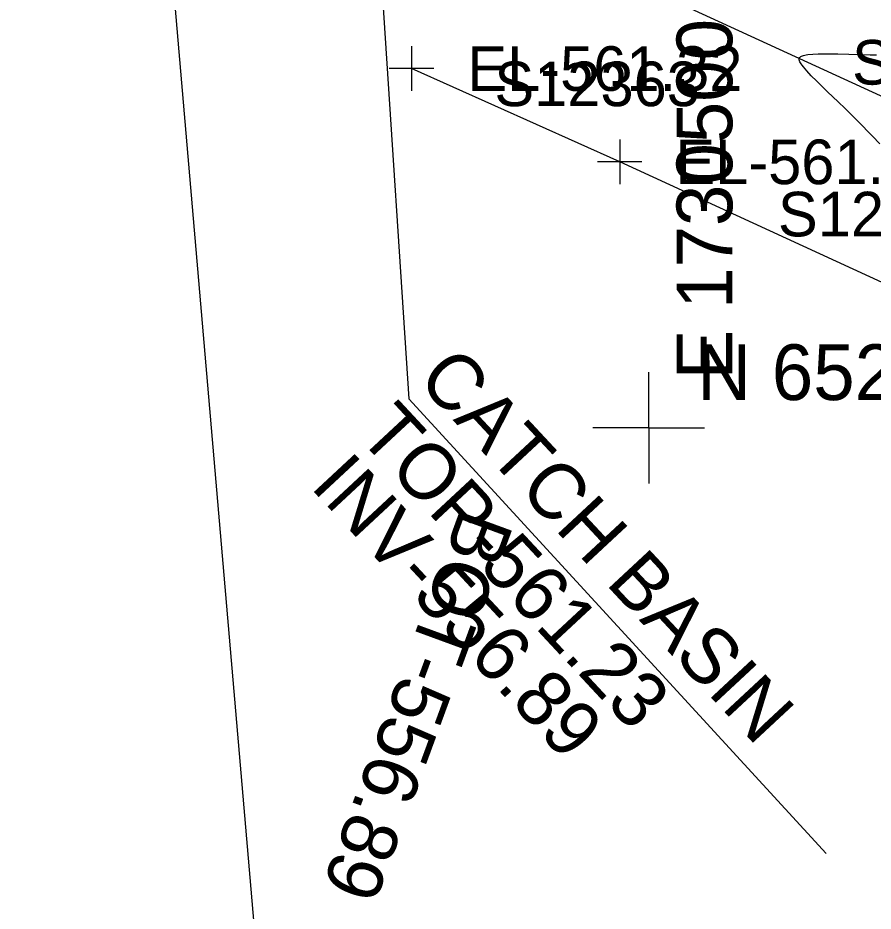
# Model space of a CAD drawing. Extents: x 1729869 to 1735532, y 648588 to 653771.
# Drawn here: x 1730443.4 to 1730520.1, y 652456.6 to 652536.8 of the extents above; entities that cross this region are included whole.
import ezdxf

# ---------------------------------------------------------------- set-up
doc = ezdxf.new("R2010")
doc.units = 0
for name, color, linetype in [('SURVEY - CONTOURS - Intermediate with optional Text', 7, 'Continuous'), ('SURVEY - CONTROL - Grid', 7, 'Continuous'), ('SURVEY - CONTROL - Grid Text', 7, 'Continuous'), ('SURVEY - DRAINAGE - Area Shapes Text', 7, 'Continuous'), ('SURVEY - DRAINAGE - Storm Sewer Text', 7, 'Continuous'), ('SURVEY - MISCELLANEOUS - Bottom of MH and CB', 7, 'Continuous'), ('SURVEY - TRANSPORTATION - Roads', 7, 'Continuous'), ('SURVEY - TRANSPORTATION - Roads - Points - Elevations', 7, 'Continuous'), ('SURVEY - TRANSPORTATION - Roads - Points - Locators', 7, 'Continuous'), ('SURVEY - TRANSPORTATION - Roads - Points - Numbers', 7, 'Continuous')]:
    doc.layers.add(name, color=color, linetype=linetype)

msp = doc.modelspace()

# ---------------------------------------------------------------- linework, layer by layer
at = {"layer": 'SURVEY - CONTOURS - Intermediate with optional Text'}
msp.add_lwpolyline([(1730520.74, 652525.498), (1730520.076, 652526.186), (1730519.644, 652526.629), (1730519.202, 652527.079), (1730518.75, 652527.535), (1730518.289, 652527.995), (1730517.616, 652528.658), (1730516.997, 652529.258), (1730516.051, 652530.166), (1730515.533, 652530.666), (1730515.041, 652531.15), (1730514.59, 652531.608), (1730514.197, 652532.031), (1730513.877, 652532.408), (1730513.776, 652532.54), (1730513.689, 652532.663), (1730513.625, 652532.766), (1730513.574, 652532.861), (1730513.537, 652532.95), (1730513.514, 652533.032), (1730513.507, 652533.106), (1730513.518, 652533.173), (1730513.543, 652533.229), (1730513.583, 652533.279), (1730513.638, 652533.324), (1730513.706, 652533.363), (1730513.787, 652533.398), (1730513.881, 652533.428), (1730514.002, 652533.458), (1730514.137, 652533.484), (1730514.286, 652533.506), (1730514.715, 652533.548), (1730515.211, 652533.571), (1730515.759, 652533.58), (1730516.346, 652533.577), (1730516.956, 652533.567), (1730517.943, 652533.541), (1730519.036, 652533.511), (1730519.885, 652533.493), (1730520.44, 652533.486)], dxfattribs=at)
at = {"layer": 'SURVEY - CONTROL - Grid'}
for q in [(1730500, 652505), (1730495, 652500), (1730505, 652500), (1730500, 652495)]:
    msp.add_line((1730500, 652500), q, dxfattribs=at)
at = {"layer": 'SURVEY - DRAINAGE - Area Shapes Text'}
msp.add_line((1730469.098, 652403.224), (1730443.396, 652701.859), dxfattribs=at)
at = {"layer": 'SURVEY - DRAINAGE - Storm Sewer Text'}
for p, q in [((1730474.808, 652558.848), (1730478.473, 652502.617)), ((1730478.473, 652502.617), (1730515.921, 652461.817))]:
    msp.add_line(p, q, dxfattribs=at)
at = {"layer": 'SURVEY - TRANSPORTATION - Roads'}
for points in [[(1730477.741, 652549.555), (1730480.41, 652548.336), (1730500.427, 652539.207), (1730529.488, 652525.811), (1730560.256, 652511.345), (1730583.532, 652499.762), (1730613.819, 652484.316), (1730649.217, 652465.696), (1730673.763, 652452.23)], [(1730639.01, 652453.881), (1730623.049, 652462.2), (1730610.635, 652468.672), (1730596.418, 652476.006), (1730574.978, 652486.792), (1730557.081, 652495.716), (1730531.873, 652507.902), (1730522.838, 652512.189), (1730497.394, 652523.874), (1730478.726, 652532.248)]]:
    msp.add_lwpolyline(points, dxfattribs=at)
at = {"layer": 'SURVEY - TRANSPORTATION - Roads - Points - Locators'}
for p, q in [((1730478.726, 652534.248), (1730478.726, 652530.248)), ((1730480.726, 652532.248), (1730476.726, 652532.248)), ((1730497.394, 652525.874), (1730497.394, 652521.874)), ((1730499.394, 652523.874), (1730495.394, 652523.874))]:
    msp.add_line(p, q, dxfattribs=at)

# ---------------------------------------------------------------- texts
at = {"layer": 'SURVEY - CONTROL - Grid Text'}
msp.add_text(' E 1730500 ', height=5, rotation=90, dxfattribs=at).set_placement((1730507.5, 652502.5))
msp.add_text(' N 652500 ', height=5, dxfattribs=at).set_placement((1730502.5, 652502.5))
at = {"layer": 'SURVEY - DRAINAGE - Storm Sewer Text'}
for s, p in [('CATCH BASIN', (1730479.1, 652504.259)), ('TOP-561.23', (1730473.763, 652499.276)), ('INV-556.89', (1730469.539, 652494.702))]:
    msp.add_text(s, height=5, rotation=312.94237, dxfattribs=at).set_placement(p)
at = {"layer": 'SURVEY - MISCELLANEOUS - Bottom of MH and CB'}
msp.add_text('BOT-556.89', height=5, rotation=249.85044, dxfattribs=at).set_placement((1730483.212, 652493.016))
at = {"layer": 'SURVEY - TRANSPORTATION - Roads - Points - Elevations'}
for s, p in [('EL-561.32', (1730483.726, 652530.248)), ('EL-561.50', (1730502.394, 652521.874))]:
    msp.add_text(s, height=4, dxfattribs=at).set_placement(p)
at = {"layer": 'SURVEY - TRANSPORTATION - Roads - Points - Numbers'}
for s, p in [('S13022', (1730518.248, 652530.811)), ('S12363', (1730486.154, 652528.874)), ('S12362', (1730511.598, 652517.189))]:
    msp.add_text(s, height=4, dxfattribs=at).set_placement(p)

doc.saveas('drawing.dxf')
